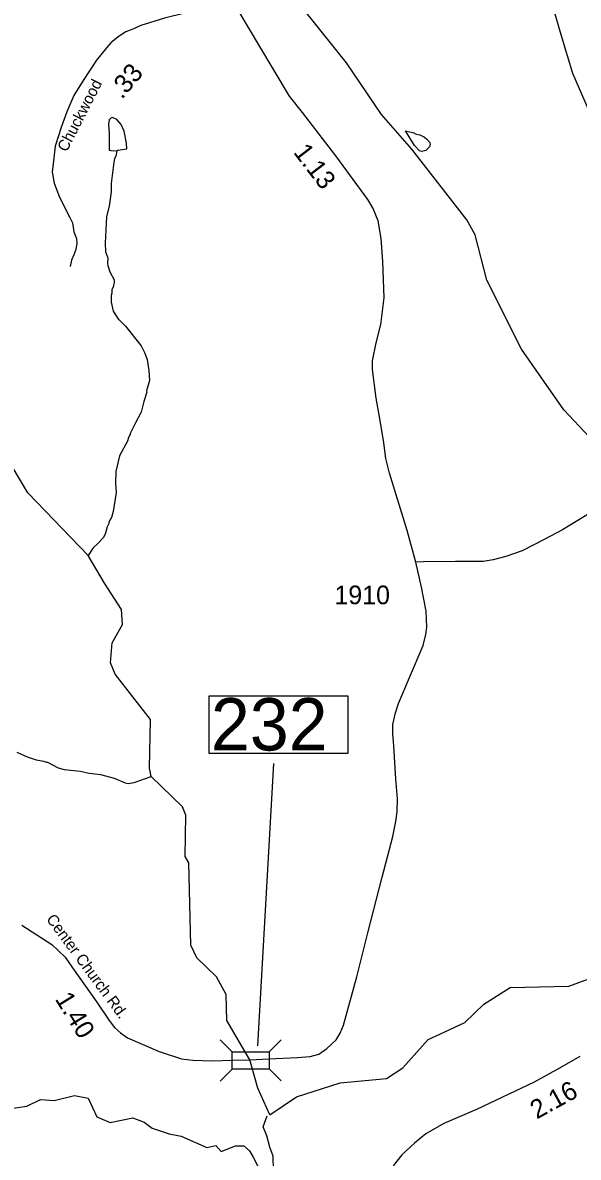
# Model space of a CAD drawing. Extents: x 1248224 to 1454986, y 825081 to 985870.
# Drawn here: x 1433099 to 1436819, y 947102 to 954690 of the extents above; entities that cross this region are included whole.
import ezdxf

# ---------------------------------------------------------------- set-up
doc = ezdxf.new("R2010")
doc.units = 0
for name, color, linetype in [('Exist Hydrographic Creek Single Shore', 7, 'Continuous'), ('Exist Hydrographic Misc Water Feature', 7, 'Continuous'), ('Exist Hydrographic River Shore', 7, 'Continuous'), ('Exist Road Non-System Type 51', 7, 'Continuous'), ('Exist Road Secondary Mileage Hundredths English Label', 7, 'Continuous'), ('Exist Road Secondary Structure Standard Bridge Attributed CELL', 7, 'Continuous'), ('Exist Road Secondary Structure Standard Bridge Number Label', 7, 'Continuous'), ('Exist Road Secondary Type 41 Attributed', 7, 'Continuous'), ('Exist Road Secondary Type 51 Attributed', 7, 'Continuous'), ('Exist Road Secondary Type 51 Label', 7, 'Continuous'), ('Exist Road Secondary Type 51 Number Label', 7, 'Continuous')]:
    doc.layers.add(name, color=color, linetype=linetype)

msp = doc.modelspace()

# ---------------------------------------------------------------- linework, layer by layer
at = {"layer": 'Exist Hydrographic Creek Single Shore'}
for points in [[(1437665.4, 952573.7), (1437657.4, 952632.8), (1437535.4, 952776.6), (1437359.3, 953164.2), (1437045.4, 953745), (1436782.3, 954351.2), (1436704.3, 954608.8), (1436594.3, 954988.6), (1436466.3, 955657.6), (1436386.4, 955866.1), (1436267.3, 956594), (1436220.3, 956736.1), (1435896.3, 957202.3), (1435809.3, 957486.4), (1435804.3, 957663.8), (1435699.3, 957813.7), (1435600.3, 957884.5), (1435400.3, 957888.6), (1435225.3, 957859.3), (1434692.3, 957909.4)], [(1434620, 947754.5), (1434465.3, 948015.7), (1434460.3, 948189.7), (1434396.3, 948309.2), (1434265.3, 948436.6), (1434225.3, 948519.5), (1434211.4, 949071.4), (1434187.4, 949114.5), (1434192.3, 949390.1), (1434168.3, 949446.5), (1433960.3, 949647.4), (1433948.3, 949703.7), (1433954.3, 950028.6), (1433718.3, 950332.1), (1433686.3, 950408.2), (1433697.3, 950542.6), (1433767.3, 950666), (1433760.4, 950764.6), (1433647.3, 950940.9), (1433538.7, 951127), (1433133.3, 951545.5), (1433028.3, 951721.6), (1432798.3, 952310.6), (1432741.9, 952402.6)], [(1434753.3, 947386), (1434931.3, 947507.2), (1435224.3, 947599.8), (1435534.4, 947629.7), (1435643.4, 947699.7), (1435814.4, 947890), (1435890.8, 947925.4)], [(1434753.3, 947386), (1434673.1, 947563.8), (1434620, 947754.5)], [(1434777.9, 947016.7), (1434775.4, 947109.9), (1434752.7, 947170.3), (1434732.6, 947245.8), (1434709.9, 947306.3), (1434735.1, 947379.3)]]:
    msp.add_lwpolyline(points, dxfattribs=at)
at = {"layer": 'Exist Hydrographic Misc Water Feature'}
for points in [[(1437548.4, 951275.9), (1437440.3, 951310.9), (1437325.4, 951388.8), (1437065.4, 951735.4), (1436721.3, 952100.2), (1436438.3, 952506.5), (1436205.3, 952967.5), (1436127.4, 953271.1), (1436071.3, 953370.7), (1435705.3, 953844.3), (1435501.4, 954074.9), (1435266.4, 954421.1), (1434794.3, 955015), (1434567.3, 955367.6)], [(1433729.2, 953833.7), (1433735.7, 953837.4), (1433795.7, 953846.2), (1433794.6, 953884.3), (1433778, 953964.6), (1433758.7, 954009), (1433729.3, 954041.6), (1433699.6, 954056.1), (1433691.6, 954054.3), (1433677.3, 954040.5), (1433672.8, 954010.5), (1433677.6, 953946.4), (1433678, 953837.6), (1433689.7, 953836.1), (1433729.2, 953833.7)], [(1435661.5, 953967), (1435717.2, 953953.5), (1435733.1, 953945.2), (1435756.9, 953938.9), (1435788.7, 953924.2), (1435804.5, 953911.9), (1435824, 953887.6), (1435827.8, 953875.5), (1435821.5, 953859.6), (1435797.4, 953836)], [(1435797.4, 953836), (1435771, 953828.6), (1435755.1, 953832.8), (1435721.8, 953869.5), (1435661.5, 953967)], [(1433729.2, 953833.7), (1433723, 953797.6), (1433714.8, 953781.7), (1433710.4, 953757.7), (1433691.9, 953613.9), (1433690.9, 953558), (1433677.7, 953462.9), (1433660.1, 953394.4), (1433651, 953214.5), (1433654, 953158.4), (1433669.3, 953118.1), (1433666.6, 953080.2), (1433668.4, 953066.1), (1433683.7, 953023.8), (1433712.8, 952969.3), (1433712.5, 952953.3), (1433703.9, 952921.4), (1433695.7, 952905.5), (1433695.2, 952881.5), (1433690.9, 952865.6), (1433692.2, 952821.6), (1433705.1, 952761.2), (1433740.2, 952704.6), (1433745.3, 952702.5), (1433787.4, 952659.7), (1433893.1, 952529.7), (1433914.3, 952485.3), (1433931.5, 952436.9), (1433944.3, 952364.7), (1433949.1, 952296.6), (1433927.9, 952228.9), (1433929.6, 952219.3), (1433910.7, 952157.3), (1433893.4, 952085.5), (1433854.2, 952014.1), (1433819, 951942.8), (1433818.8, 951934.8), (1433806.4, 951911), (1433802.1, 951895), (1433748.4, 951792), (1433722.5, 951688.4), (1433719.7, 951609.5), (1433724.2, 951548.3), (1433703.9, 951420.6), (1433693.2, 951380.7), (1433676.7, 951349), (1433676.5, 951341), (1433664.1, 951317.3), (1433651.3, 951269.4), (1433638.9, 951245.6), (1433602.2, 951206.3), (1433571.7, 951178.9), (1433538.7, 951127)], [(1433059.1, 949810.6), (1433129.5, 949780.1), (1433189.2, 949761), (1433241.1, 949752), (1433256.8, 949743.8), (1433264.8, 949743.6), (1433336.2, 949706.3), (1433376, 949695.6), (1433483.8, 949683.2), (1433543.6, 949670.5), (1433619.4, 949661.2), (1433711, 949637.5), (1433784.4, 949606.1), (1433806.4, 949601.7), (1433846.5, 949609), (1433960.3, 949647.4)], [(1435890.8, 947925.4), (1436058.4, 948003.3), (1436185.4, 948125.4), (1436363.4, 948236.7), (1436755.3, 948245.2), (1436889.4, 948295), (1436933.9, 948340.8)]]:
    msp.add_lwpolyline(points, dxfattribs=at)
at = {"layer": 'Exist Hydrographic River Shore'}
msp.add_lwpolyline([(1433035.6, 947429.5), (1433126.1, 947444.7), (1433219.2, 947487.4), (1433309.8, 947482.4), (1433445.6, 947515.1), (1433538.7, 947497.5), (1433596.6, 947371.6), (1433684.6, 947333.9), (1433835.6, 947366.6), (1433913.6, 947336.4), (1433966.4, 947296.1), (1434079.6, 947258.3), (1434160.1, 947243.2), (1434331.2, 947167.7), (1434393, 947180.4), (1434428.2, 947140.1), (1434523.8, 947177.9), (1434579.1, 947177.9), (1434616.9, 947145.1), (1434642, 947102.3), (1434677.2, 947034.4)], dxfattribs=at)
at = {"layer": 'Exist Road Non-System Type 51'}
msp.add_lwpolyline([(1433306.1, 953766.4), (1433297.3, 953689.5), (1433309.5, 953616), (1433346.3, 953522.8), (1433414.9, 953388), (1433432, 953351.2), (1433441.8, 953292.3), (1433459, 953245.8), (1433461.4, 953216.3), (1433454.1, 953172.2), (1433441.8, 953137.9), (1433427.1, 953101.1), (1433417.3, 953059.4)], dxfattribs=at)
at = {"layer": 'Exist Road Secondary Structure Standard Bridge Attributed CELL'}
for p, q in [((1434422.3, 947886.9), (1434502.4, 947806.8)), ((1434750.2, 947806.3), (1434830.3, 947886.3)), ((1434422.3, 947611), (1434502.4, 947691.1)), ((1434750.2, 947693.1), (1434830.3, 947613.1))]:
    msp.add_line(p, q, dxfattribs=at)
msp.add_lwpolyline([(1434502.4, 947806.8), (1434750.2, 947806.8), (1434750.2, 947691.1), (1434502.4, 947691.1)], close=True, dxfattribs=at)
at = {"layer": 'Exist Road Secondary Structure Standard Bridge Number Label'}
msp.add_line((1434674.4, 947847.9), (1434780.9, 949736), dxfattribs=at)
msp.add_lwpolyline([(1434346.9, 950186.9), (1435275.9, 950186.9), (1435275.9, 949802.8), (1434346.9, 949802.8)], close=True, dxfattribs=at)
at = {"layer": 'Exist Road Secondary Type 41 Attributed'}
msp.add_lwpolyline([(1434485.7, 954869.8), (1434393.9, 954827.2), (1434276.2, 954786), (1434184.9, 954753.6), (1434049.5, 954721.2), (1433890.6, 954671.1), (1433837.6, 954647.5), (1433790.5, 954629.8), (1433737.5, 954594.5), (1433690.4, 954556.2), (1433661, 954520.8), (1433593.3, 954438.3), (1433505, 954302.8), (1433442.7, 954202.6), (1433395.6, 954093.6), (1433360.2, 953996.4), (1433316.1, 953863.8), (1433306.1, 953766.4)], dxfattribs=at)
at = {"layer": 'Exist Road Secondary Type 51 Attributed'}
for points in [[(1435731.6, 951082), (1435672.2, 951293.5), (1435554.9, 951678.2), (1435530.6, 951774.3), (1435515.7, 951879.7), (1435494.2, 952015.5), (1435465.8, 952177.8), (1435440.1, 952371.2), (1435441.5, 952428), (1435465.6, 952548.7), (1435496.7, 952670.5), (1435519.7, 952849), (1435510.3, 953092.8), (1435498.1, 953246.9), (1435479.3, 953365.5), (1435442.8, 953450.7), (1435409.1, 953507.5), (1435194.6, 953800.2), (1434973, 954088.3), (1434885.4, 954198.4), (1434680.3, 954542.5), (1434485.7, 954869.8)], [(1437079.6, 951522), (1436712.4, 951298.3), (1436589.8, 951232.5), (1436441.9, 951157.7), (1436334.3, 951120.3), (1436249.1, 951097.9), (1436181.8, 951087.4), (1436129.5, 951085.9), (1435996.5, 951085.9), (1435781.2, 951084.4), (1435731.6, 951082)], [(1434620, 947754.5), (1434747.7, 947759.4), (1434937.2, 947768.2), (1435024.6, 947775.1), (1435082.5, 947791.8), (1435134.7, 947830.2), (1435197.5, 947886.8), (1435225, 947932.8), (1435246.4, 947984.8), (1435336.1, 948308.6), (1435409.5, 948604), (1435505.7, 948975.2), (1435576, 949246.7), (1435597.4, 949347.7), (1435606.6, 949412), (1435608.1, 949499.2), (1435597.4, 949632.4), (1435583.6, 949853), (1435576, 949935.7), (1435577.5, 949996.9), (1435594.3, 950075), (1435615.7, 950137.7), (1435687.6, 950310.7), (1435779.2, 950524.2), (1435797.6, 950597.6), (1435803.7, 950646.6), (1435799.1, 950753.8), (1435768.4, 950913.7), (1435731.6, 951082)], [(1433093.2, 948653.1), (1433294.6, 948525.1), (1433335.9, 948485.3), (1433383.4, 948439.4), (1433432.3, 948369), (1433595.7, 948138.6), (1433678.3, 948017.7), (1433715, 947968.7), (1433754.8, 947933.5), (1433801.7, 947900.6), (1434012.7, 947810.3), (1434162.6, 947759.8), (1434237.6, 947752.1), (1434364.5, 947747.5), (1434505.2, 947750.5), (1434620, 947754.5)], [(1436829, 947775.1), (1436691.9, 947696.9), (1436523.8, 947604.7), (1436136.8, 947421), (1435917.3, 947327.7), (1435797.9, 947258.6), (1435722.9, 947195.4), (1435636.2, 947118.2), (1435578.3, 947044.3)]]:
    msp.add_lwpolyline(points, dxfattribs=at)

# ---------------------------------------------------------------- texts
at = {"layer": 'Exist Road Secondary Mileage Hundredths English Label'}
for s, rotation, p in [('.33', 50.21889, (1433764, 954172.6)), ('1.13', 307.57309, (1434906.8, 953822.4)), ('1.40', 301.65139, (1433312.4, 948160.6)), ('2.16', 28.73147, (1436540.5, 947354.1))]:
    msp.add_text(s, height=125, rotation=rotation, dxfattribs=at).set_placement(p)
at = {"layer": 'Exist Road Secondary Structure Standard Bridge Number Label'}
msp.add_text('232', height=350, dxfattribs=at).set_placement((1434359.4, 949822.6))
at = {"layer": 'Exist Road Secondary Type 51 Label'}
for s, rotation, p in [('Chuckwood', 62.82031, (1433393.7, 953820.4)), ('Center Church Rd.', 306.44575, (1433253.7, 948693.9))]:
    msp.add_text(s, height=75, rotation=rotation, dxfattribs=at).set_placement(p)
at = {"layer": 'Exist Road Secondary Type 51 Number Label'}
msp.add_text('1910', height=125, dxfattribs=at).set_placement((1435186.1, 950800.6))

doc.saveas('drawing.dxf')
